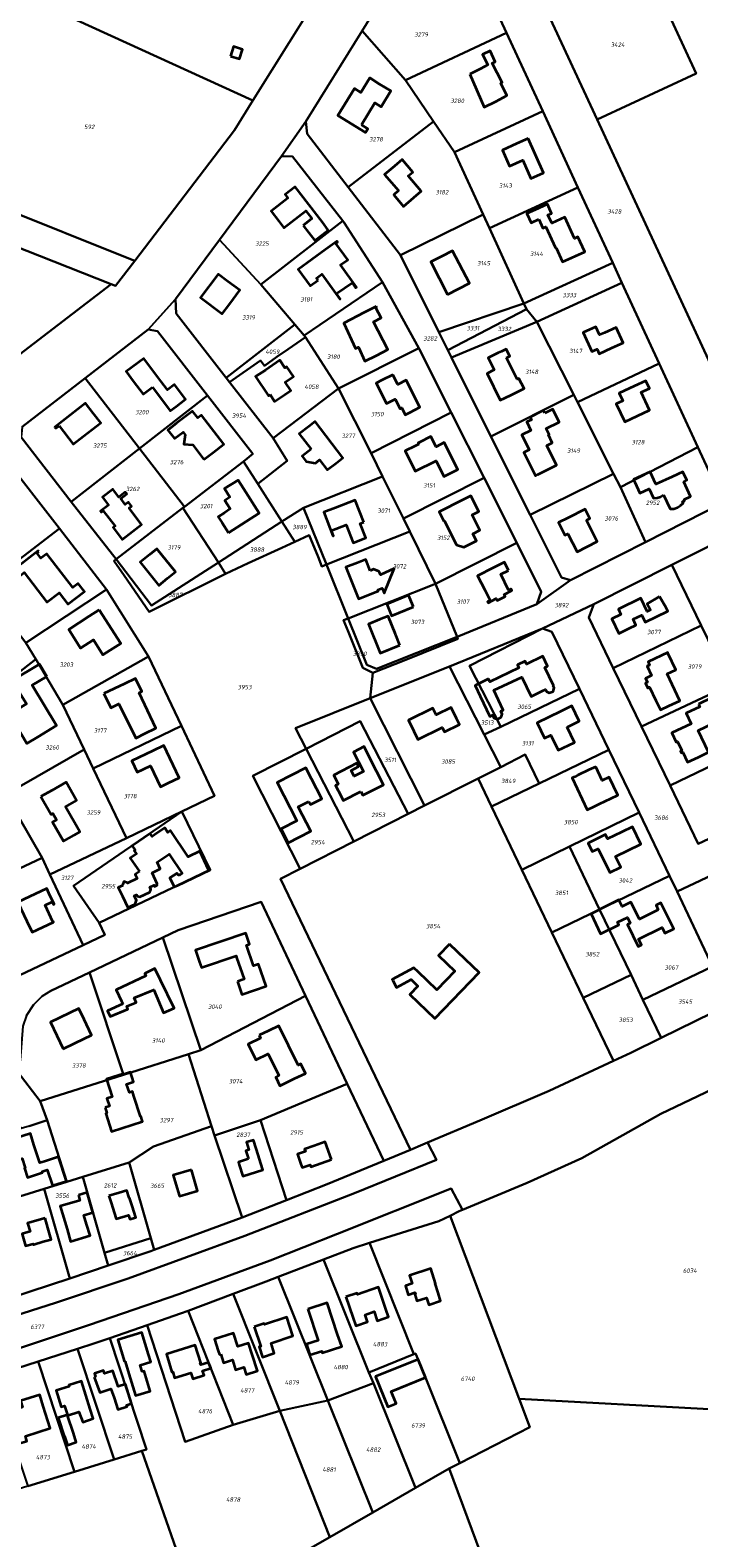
# Model space of a CAD drawing. Extents: x 177930 to 190767, y 381068 to 392034.
# Tile 270 of 318: x 184455 to 184730, y 387109 to 387730. Entities that reach past the tile are written whole.
import ezdxf
from ezdxf.enums import TextEntityAlignment as Align

# ---------------------------------------------------------------- set-up
doc = ezdxf.new("R2010")
doc.units = 0
for name, color, linetype, lineweight in [('B-XX-KG-GRENS_PERCEEL-GV', 150, 'Continuous', 25), ('B-XX-KG-GRENS_PERCEEL-S', 150, 'Continuous', 25), ('B-XX-OG-BEBOUWING-G', 7, 'Continuous', 35)]:
    doc.layers.add(name, color=color, linetype=linetype, lineweight=lineweight)
doc.styles.add('NLCS-ISO', font='NLCS-ISO.ttf', dxfattribs={"height": 1.8})

# ---------------------------------------------------------------- blocks, each defined once
blk = doc.blocks.new('SKG-PERCEELNUMMER-SO')
at = {"layer": 'DefPoints'}
blk.add_point((0, 0), dxfattribs=at)
at = {"style": 'NLCS-ISO', "oblique": 10, "flags": 1}
blk.add_attdef('GEMEENTECODE', text='', height=1.8, dxfattribs=at).set_placement((-0.5, 2.55), align=Align.MIDDLE_RIGHT)
at = {"style": 'NLCS-ISO', "oblique": 10}
blk.add_attdef('PERCEELNUMMER', text='', height=1.8, dxfattribs=at).set_placement((0, 0), align=Align.MIDDLE_CENTER)
at = {"style": 'NLCS-ISO', "oblique": 10, "flags": 1}
blk.add_attdef('SECTIE', text='', height=1.8, dxfattribs=at).set_placement((0.5, 2.5), align=Align.MIDDLE_LEFT)

msp = doc.modelspace()

# ---------------------------------------------------------------- linework, layer by layer
at = {"layer": 'B-XX-KG-GRENS_PERCEEL-GV'}
for points in [[(184428.169, 387754.857), (184546.409, 387700.673), (184584.111, 387761.144), (184451.632, 387814.224), (184436.96, 387777.101)], [(184652.473, 387769.855), (184636.981, 387803.277), (184622.903, 387780.423), (184626.915, 387780.256), (184650.815, 387728.585), (184665.759, 387696.277), (184680.251, 387664.947), (184694.614, 387633.896), (184698.299, 387625.562), (184713.707, 387592.324), (184729.675, 387557.877), (184740.23, 387535.107), (184748.4, 387524.204), (184752.471, 387515.443), (184767.165, 387522.424), (184760.617, 387536.551), (184737.482, 387586.46), (184688.139, 387692.912), (184661.552, 387750.27)], [(184591.408, 387729.465), (184609.241, 387709.085), (184650.815, 387728.585), (184626.915, 387780.256), (184622.903, 387780.423)], [(184661.552, 387750.27), (184688.139, 387692.912), (184728.918, 387711.794), (184716.106, 387739.472), (184698.009, 387778.568)], [(184497.782, 387634.66), (184538.827, 387688.512), (184546.409, 387700.673), (184428.169, 387754.857), (184396.657, 387675.122), (184492.663, 387636.708)], [(184568.27, 387692.029), (184568.819, 387686.964), (184585.609, 387665.085), (184620.829, 387692.106), (184609.241, 387709.085), (184591.408, 387729.465)], [(184609.241, 387709.085), (184620.829, 387692.106), (184629.442, 387679.487), (184665.759, 387696.277), (184650.815, 387728.585)], [(184629.442, 387679.487), (184641.213, 387653.793), (184643.821, 387648.103), (184680.251, 387664.947), (184665.759, 387696.277)], [(184585.609, 387665.085), (184568.819, 387686.964), (184568.27, 387692.029), (184558.211, 387677.738), (184562.773, 387677.715), (184583.454, 387651.164), (184583.884, 387650.611), (184599.794, 387625.886), (184614.779, 387598.643), (184614.905, 387598.414), (184628.07, 387572.203), (184641.589, 387545.284), (184655.029, 387518.522), (184665.144, 387498.383), (184663.315, 387493.275), (184677.24, 387503.123), (184673.457, 387504.263), (184660.589, 387530.025), (184644.435, 387562.364), (184628.213, 387594.84), (184626.715, 387597.838), (184622.995, 387605.285), (184607.137, 387637.032)], [(184620.829, 387692.106), (184585.609, 387665.085), (184607.137, 387637.032), (184641.213, 387653.793), (184629.442, 387679.487)], [(184558.211, 387677.738), (184532.64, 387643.265), (184549.639, 387624.86), (184583.454, 387651.164), (184562.773, 387677.715)], [(184424.246, 387576.124), (184488.019, 387625.108), (184365.361, 387673.492), (184333.791, 387613.883)], [(184694.614, 387633.896), (184680.251, 387664.947), (184643.821, 387648.103), (184658.042, 387617.06)], [(184607.137, 387637.032), (184622.995, 387605.285), (184658.042, 387617.06), (184643.821, 387648.103), (184641.213, 387653.793)], [(184599.794, 387625.886), (184583.884, 387650.611), (184583.454, 387651.164), (184549.639, 387624.86), (184563.685, 387608.383), (184567.548, 387603.874)], [(184514.539, 387618.863), (184514.808, 387612.943), (184535.462, 387586.413), (184563.685, 387608.383), (184549.639, 387624.86), (184532.64, 387643.265)], [(184694.614, 387633.896), (184658.042, 387617.06), (184659.103, 387614.727), (184663.358, 387609.485), (184698.299, 387625.562)], [(184568.056, 387603.239), (184581.71, 387582.137), (184614.779, 387598.643), (184599.794, 387625.886), (184567.548, 387603.874), (184567.941, 387603.416)], [(184698.299, 387625.562), (184663.358, 387609.485), (184678.539, 387579.415), (184680.042, 387576.44), (184713.707, 387592.324)], [(184503.36, 387606.407), (184507.136, 387605.663), (184527.722, 387579.184), (184546.434, 387555.118), (184542.533, 387552.036), (184548.433, 387542.821), (184560.592, 387552.295), (184554.742, 387561.648), (184536.829, 387584.658), (184535.462, 387586.413), (184514.808, 387612.943), (184514.539, 387618.863)], [(184622.995, 387605.285), (184626.715, 387597.838), (184659.103, 387614.727), (184658.042, 387617.06)], [(184626.715, 387597.838), (184628.213, 387594.84), (184663.358, 387609.485), (184659.103, 387614.727)], [(184560.931, 387598.322), (184560.995, 387598.231), (184568.056, 387603.239), (184567.941, 387603.416), (184567.548, 387603.874), (184563.685, 387608.383), (184535.462, 387586.413), (184536.829, 387584.658), (184549.627, 387593.611), (184551.143, 387591.433), (184556.294, 387595.063)], [(184628.213, 387594.84), (184644.435, 387562.364), (184678.539, 387579.415), (184663.358, 387609.485)], [(184503.36, 387606.407), (184477.38, 387586.354), (184499.748, 387557.384), (184527.722, 387579.184), (184507.136, 387605.663)], [(184560.995, 387598.231), (184560.931, 387598.322), (184556.294, 387595.063), (184551.143, 387591.433), (184549.627, 387593.611), (184536.829, 387584.658), (184554.742, 387561.648), (184581.71, 387582.137), (184568.056, 387603.239)], [(184581.71, 387582.137), (184595.087, 387555.424), (184628.07, 387572.203), (184614.905, 387598.414), (184614.779, 387598.643)], [(184680.042, 387576.44), (184694.962, 387546.887), (184697.741, 387541.398), (184729.675, 387557.877), (184713.707, 387592.324)], [(184477.38, 387586.354), (184451.428, 387566.324), (184451.051, 387562.044), (184471.548, 387535.409), (184499.748, 387557.384)], [(184527.722, 387579.184), (184499.748, 387557.384), (184518.308, 387533.398), (184542.533, 387552.036), (184546.434, 387555.118)], [(184554.742, 387561.648), (184560.592, 387552.295), (184548.433, 387542.821), (184558.378, 387527.289), (184567.2, 387532.951), (184599.847, 387545.896), (184595.087, 387555.424), (184581.71, 387582.137)], [(184678.539, 387579.415), (184644.435, 387562.364), (184660.589, 387530.025), (184694.962, 387546.887), (184680.042, 387576.44)], [(184595.087, 387555.424), (184599.847, 387545.896), (184608.423, 387528.47), (184641.589, 387545.284), (184628.07, 387572.203)], [(184409.393, 387533.694), (184435.258, 387500.183), (184466.767, 387524.399), (184443.327, 387554.656), (184437.642, 387555.459)], [(184490.164, 387511.744), (184517.652, 387532.893), (184518.308, 387533.398), (184499.748, 387557.384), (184471.548, 387535.409)], [(184708.015, 387518.749), (184740.23, 387535.107), (184729.675, 387557.877), (184697.741, 387541.398)], [(184518.308, 387533.398), (184517.652, 387532.893), (184532.203, 387510.374), (184558.378, 387527.289), (184548.433, 387542.821), (184542.533, 387552.036)], [(184694.962, 387546.887), (184660.589, 387530.025), (184673.457, 387504.263), (184677.24, 387503.123), (184708.015, 387518.749), (184697.741, 387541.398)], [(184567.2, 387532.951), (184576.668, 387509.536), (184610.998, 387523.163), (184608.423, 387528.47), (184599.847, 387545.896)], [(184608.423, 387528.47), (184610.998, 387523.163), (184621.613, 387501.67), (184655.029, 387518.522), (184641.589, 387545.284)], [(184595.753, 387464.909), (184594.686, 387454.515), (184627.419, 387467.579), (184665.705, 387483.216), (184686.731, 387493.293), (184718.917, 387509.446), (184748.4, 387524.204), (184740.23, 387535.107), (184708.015, 387518.749), (184677.24, 387503.123), (184663.315, 387493.275), (184630.519, 387479.796), (184630.858, 387478.965), (184609.379, 387470.365)], [(184490.164, 387511.744), (184504.732, 387492.648), (184532.203, 387510.374), (184517.652, 387532.893)], [(184574.814, 387508.8), (184576.668, 387509.536), (184567.2, 387532.951), (184558.378, 387527.289), (184563.723, 387518.941), (184569.618, 387521.659), (184573.244, 387512.686)], [(184466.767, 387524.399), (184435.258, 387500.183), (184452.908, 387477.37), (184486.195, 387499.281)], [(184563.723, 387518.941), (184558.378, 387527.289), (184532.203, 387510.374), (184535.177, 387505.77), (184544.468, 387510.063), (184558.324, 387516.452)], [(184610.998, 387523.163), (184576.668, 387509.536), (184585.649, 387487.323), (184621.613, 387501.67)], [(184752.471, 387515.443), (184748.4, 387524.204), (184718.917, 387509.446), (184731.036, 387484.443), (184742.344, 387461.114), (184771.394, 387474.931)], [(184621.613, 387501.67), (184630.519, 387479.796), (184663.315, 387493.275), (184665.144, 387498.383), (184655.029, 387518.522)], [(184532.203, 387510.374), (184504.732, 387492.648), (184490.164, 387511.744), (184489.307, 387511.084), (184489.363, 387511.003), (184493.417, 387505.092), (184503.746, 387490.029), (184535.177, 387505.77)], [(184686.731, 387493.293), (184684.679, 387487.797), (184694.785, 387466.895), (184731.036, 387484.443), (184718.917, 387509.446)], [(184457, 387470.523), (184452.908, 387477.37), (184435.258, 387500.183), (184403.76, 387475.974), (184426.561, 387446.789)], [(184486.195, 387499.281), (184452.908, 387477.37), (184457, 387470.523), (184468.22, 387451.8), (184503.505, 387471.673)], [(184593.355, 387468.265), (184597.264, 387466.604), (184630.519, 387479.796), (184621.613, 387501.67), (184585.649, 387487.323)], [(184706.428, 387442.814), (184694.785, 387466.895), (184684.679, 387487.797), (184686.731, 387493.293), (184665.705, 387483.216), (184669.565, 387481.898), (184680.912, 387458.319), (184692.986, 387433.229), (184705.423, 387407.386), (184717.937, 387381.385), (184721.105, 387374.8), (184747.615, 387387.371), (184774.129, 387399.943), (184800.564, 387412.48), (184795.36, 387423.622), (184787.467, 387420.467), (184780.772, 387414.747), (184777.676, 387409.357), (184768.821, 387405.299), (184766.297, 387411.699), (184729.78, 387394.513), (184718.163, 387418.541)], [(184591.681, 387467.059), (184593.568, 387466.063), (184595.753, 387464.909), (184609.379, 387470.365), (184630.858, 387478.965), (184630.519, 387479.796), (184597.264, 387466.604), (184593.355, 387468.265), (184585.649, 387487.323), (184583.792, 387486.582), (184585.755, 387481.724)], [(184731.036, 387484.443), (184694.785, 387466.895), (184706.428, 387442.814), (184742.863, 387460.044), (184742.344, 387461.114)], [(184641.665, 387439.492), (184648.449, 387442.746), (184635.612, 387467.787), (184665.705, 387483.216), (184627.419, 387467.579)], [(184665.705, 387483.216), (184635.612, 387467.787), (184648.449, 387442.746), (184680.912, 387458.319), (184669.565, 387481.898)], [(184480.735, 387425.541), (184516.988, 387443.177), (184503.505, 387471.673), (184468.22, 387451.8), (184476.99, 387433.42)], [(184457, 387470.523), (184426.561, 387446.789), (184444.717, 387414.828), (184476.99, 387433.42), (184468.22, 387451.8)], [(184639.135, 387421.406), (184648.441, 387426.133), (184641.665, 387439.492), (184627.419, 387467.579), (184594.686, 387454.515), (184617.144, 387410.24)], [(184706.428, 387442.814), (184718.163, 387418.541), (184754.521, 387435.993), (184742.863, 387460.044)], [(184617.144, 387410.24), (184594.686, 387454.515), (184563.972, 387442.187), (184568.352, 387433.686), (184590.551, 387444.991), (184610.413, 387406.823)], [(184692.986, 387433.229), (184680.912, 387458.319), (184648.449, 387442.746), (184641.665, 387439.492), (184648.441, 387426.133), (184658.556, 387431.27), (184664.284, 387419.338)], [(184516.988, 387443.177), (184480.735, 387425.541), (184494.348, 387396.901), (184517.208, 387407.821), (184530.673, 387414.253)], [(184588.046, 387395.464), (184610.413, 387406.823), (184590.551, 387444.991), (184568.352, 387433.686)], [(184754.521, 387435.993), (184718.163, 387418.541), (184729.78, 387394.513), (184766.297, 387411.699)], [(184462.845, 387381.853), (184494.348, 387396.901), (184480.735, 387425.541), (184476.99, 387433.42), (184444.717, 387414.828), (184450.109, 387405.542), (184459.716, 387388.75)], [(184588.046, 387395.464), (184568.352, 387433.686), (184546.357, 387422.485), (184565.871, 387384.203)], [(184639.135, 387421.406), (184644.679, 387409.85), (184664.284, 387419.338), (184658.556, 387431.27), (184648.441, 387426.133)], [(184657.193, 387383.767), (184676.76, 387393.35), (184705.423, 387407.386), (184692.986, 387433.229), (184664.284, 387419.338), (184644.679, 387409.85)], [(184669.562, 387357.985), (184657.193, 387383.767), (184644.679, 387409.85), (184639.135, 387421.406), (184617.144, 387410.24), (184610.413, 387406.823), (184588.046, 387395.464), (184565.871, 387384.203), (184557.787, 387380.098), (184611.306, 387268.502), (184616.445, 387270.629), (184618.317, 387271.422), (184639.821, 387280.536), (184668.451, 387292.778), (184694.957, 387305.054), (184682.465, 387331.091)], [(184459.716, 387388.75), (184450.109, 387405.542), (184443.125, 387401.541), (184436.201, 387397.574), (184429.024, 387410.261), (184396.313, 387391.716), (184396.516, 387391.456), (184414.935, 387367.792), (184433.374, 387376.422)], [(184476.52, 387352.764), (184485.452, 387356.97), (184483.156, 387362.023), (184472.52, 387377.172), (184517.208, 387407.821), (184494.348, 387396.901), (184462.845, 387381.853)], [(184517.208, 387407.821), (184472.52, 387377.172), (184483.156, 387362.023), (184528.8, 387383.81)], [(184676.76, 387393.35), (184689.181, 387367.475), (184717.937, 387381.385), (184705.423, 387407.386)], [(184689.181, 387367.475), (184676.76, 387393.35), (184657.193, 387383.767), (184669.562, 387357.985)], [(184459.716, 387388.75), (184433.374, 387376.422), (184450.509, 387340.439), (184476.52, 387352.764), (184462.845, 387381.853)], [(184747.615, 387387.371), (184721.105, 387374.8), (184735.716, 387343.97), (184762.449, 387356.726)], [(184689.181, 387367.475), (184702.118, 387340.525), (184707.034, 387330.284), (184735.716, 387343.97), (184721.105, 387374.8), (184717.937, 387381.385)], [(184509.394, 387355.9), (184525.001, 387309.55), (184568.12, 387331.856), (184549.777, 387370.55), (184515.689, 387358.893)], [(184669.562, 387357.985), (184682.465, 387331.091), (184702.118, 387340.525), (184689.181, 387367.475)], [(184479.198, 387341.543), (184493.158, 387299.358), (184519.939, 387307.868), (184525.001, 387309.55), (184509.394, 387355.9)], [(184493.158, 387299.358), (184479.198, 387341.543), (184463.228, 387333.95), (184459.682, 387331.8), (184456.152, 387328.187), (184453.247, 387323.755), (184451.699, 387319.361), (184450.621, 387305.344), (184449.336, 387300.782), (184458.909, 387288.476)], [(184714.578, 387314.569), (184735.449, 387324.948), (184742.896, 387328.82), (184735.716, 387343.97), (184707.034, 387330.284)], [(184682.465, 387331.091), (184694.957, 387305.054), (184702.075, 387308.351), (184714.578, 387314.569), (184707.034, 387330.284), (184702.118, 387340.525)], [(184568.12, 387331.856), (184525.001, 387309.55), (184519.939, 387307.868), (184529.337, 387278.237), (184530.669, 387274.28), (184549.596, 387280.634), (184585.278, 387295.662)], [(184495.522, 387263.225), (184505.465, 387269.805), (184529.337, 387278.237), (184519.939, 387307.868), (184493.158, 387299.358), (184458.909, 387288.476), (184461.684, 387280.646), (184469.806, 387255.23), (184476.354, 387257.266)], [(184600.311, 387263.953), (184585.278, 387295.662), (184549.596, 387280.634), (184560.314, 387247.759), (184577.029, 387254.318)], [(184828.941, 387175.402), (184808.824, 387206.112), (184738.79, 387294.926), (184714.406, 387283.214), (184681.798, 387265.011), (184659.412, 387254.778), (184632.702, 387243.7), (184631.302, 387243.118), (184627.612, 387241.293), (184656.049, 387165.909), (184736.949, 387161.469), (184747.96, 387163.492), (184750.949, 387155.541), (184753.757, 387156.595)], [(184469.806, 387255.23), (184461.684, 387280.646), (184454.369, 387278.255), (184451.03, 387277.163), (184448.051, 387284.233), (184444.039, 387285.957), (184426.281, 387278.527), (184440.108, 387245.998), (184460.534, 387252.348)], [(184530.669, 387274.28), (184542.008, 387240.577), (184560.314, 387247.759), (184549.596, 387280.634)], [(184529.337, 387278.237), (184505.465, 387269.805), (184495.522, 387263.225), (184504.469, 387232.063), (184505.84, 387227.287), (184542.008, 387240.577), (184530.669, 387274.28)], [(184476.354, 387257.266), (184485.356, 387225.958), (184504.469, 387232.063), (184495.522, 387263.225)], [(184476.354, 387257.266), (184469.806, 387255.23), (184460.534, 387252.348), (184471.072, 387215.401), (184486.845, 387220.776), (184485.356, 387225.958)], [(184435.629, 387244.605), (184446.335, 387207.301), (184471.072, 387215.401), (184460.534, 387252.348), (184440.108, 387245.998)], [(184613.435, 387184.52), (184614.425, 387182.066), (184617.427, 387174.628), (184631.657, 387139.37), (184660.486, 387154.151), (184656.049, 387165.909), (184627.612, 387241.293), (184623.014, 387239.02), (184594.419, 387230.085), (184612.755, 387184.245)], [(184504.469, 387232.063), (184485.356, 387225.958), (184486.845, 387220.776), (184504.401, 387226.758), (184505.84, 387227.287)], [(184612.755, 387184.245), (184594.419, 387230.085), (184587.69, 387227.986), (184575.471, 387223.258), (184594.231, 387176.75)], [(184575.471, 387223.258), (184556.89, 387216.087), (184577.298, 387165.169), (184596.03, 387172.292), (184594.231, 387176.75)], [(184577.298, 387165.169), (184556.89, 387216.087), (184551.938, 387214.172), (184538.36, 387209.122), (184557.455, 387160.938)], [(184519.722, 387202.174), (184538.314, 387155.167), (184557.455, 387160.938), (184538.36, 387209.122)], [(184519.722, 387202.174), (184516.621, 387201.016), (184502.919, 387196.248), (184518.604, 387148.109), (184538.314, 387155.167)], [(184554.869, 387095.573), (184560.584, 387098.854), (184578.11, 387108.912), (184557.455, 387160.938), (184538.314, 387155.167), (184518.604, 387148.109), (184502.919, 387196.248), (184487.522, 387190.89), (184502.646, 387145.01), (184500.727, 387144.416), (184523.961, 387078.011)], [(184458.046, 387181.225), (184473.031, 387135.842), (184489.303, 387140.881), (184474.216, 387186.448)], [(184474.216, 387186.448), (184489.303, 387140.881), (184500.727, 387144.416), (184502.646, 387145.01), (184487.522, 387190.89), (184480.903, 387188.609)], [(184453.756, 387129.857), (184473.031, 387135.842), (184458.046, 387181.225), (184444.833, 387176.941), (184438.674, 387175.058)], [(184612.755, 387184.245), (184594.231, 387176.75), (184596.03, 387172.292), (184613.419, 387129.171), (184627.296, 387137.134), (184631.657, 387139.37), (184617.427, 387174.628), (184614.425, 387182.066), (184613.435, 387184.52)], [(184577.298, 387165.169), (184595.853, 387119.092), (184613.419, 387129.171), (184596.03, 387172.292)], [(184557.455, 387160.938), (184578.11, 387108.912), (184595.853, 387119.092), (184577.298, 387165.169)], [(184631.657, 387139.37), (184627.296, 387137.134), (184675.738, 387006.704), (184791.852, 387046.744), (184750.949, 387155.541), (184747.96, 387163.492), (184736.949, 387161.469), (184656.049, 387165.909), (184660.486, 387154.151)], [(184373.637, 387104.902), (184358.345, 387100.156), (184355.508, 387099.277), (184341.14, 387094.825), (184339.228, 387094.171), (184325.007, 387089.307), (184311.779, 387084.783), (184295.627, 387079.259), (184281.156, 387074.306), (184271.12, 387070.866), (184401.045, 387020.063), (184412.12, 387015.236), (184508.152, 387069.024), (184523.961, 387078.011), (184500.727, 387144.416), (184489.303, 387140.881), (184473.031, 387135.842), (184453.756, 387129.857), (184434.714, 387123.921), (184415.691, 387117.985), (184392.742, 387110.84)], [(184595.853, 387119.092), (184578.11, 387108.912), (184560.584, 387098.854), (184554.869, 387095.573), (184597.202, 386981.501), (184574.574, 386944.199), (184604.779, 386931.022), (184610.48, 386916.378), (184689.884, 386968.686), (184690.778, 386966.282), (184706.334, 386924.474), (184822.729, 386964.615), (184791.852, 387046.744), (184675.738, 387006.704), (184627.296, 387137.134), (184613.419, 387129.171)]]:
    msp.add_lwpolyline(points, close=True, dxfattribs=at)
for points in [[(184451.428, 387566.324), (184477.38, 387586.354), (184503.36, 387606.407), (184514.539, 387618.863), (184532.64, 387643.265), (184558.211, 387677.738), (184568.27, 387692.029), (184591.408, 387729.465), (184622.903, 387780.423)], [(184584.111, 387761.144), (184546.409, 387700.673), (184538.827, 387688.512), (184497.782, 387634.66), (184489.927, 387624.355), (184488.019, 387625.108), (184424.246, 387576.124)], [(184716.106, 387739.472), (184728.918, 387711.794), (184688.139, 387692.912), (184737.482, 387586.46), (184783.371, 387607.744), (184806.512, 387557.885), (184760.617, 387536.551), (184767.165, 387522.424), (184795.939, 387536.094), (184836.767, 387555.492), (184885.75, 387578.764), (184921.956, 387595.966), (184953.934, 387611.159), (184985.822, 387626.31), (185045.188, 387508.056), (185075.755, 387526.611), (185091.155, 387533.413), (185113.087, 387547.477)], [(184365.361, 387673.492), (184488.019, 387625.108), (184489.927, 387624.355), (184497.782, 387634.66), (184492.663, 387636.708), (184396.657, 387675.122)], [(184453.247, 387323.755), (184456.152, 387328.187), (184459.682, 387331.8), (184463.228, 387333.95), (184479.198, 387341.543), (184509.394, 387355.9), (184515.689, 387358.893), (184549.777, 387370.55), (184568.12, 387331.856), (184585.278, 387295.662), (184600.311, 387263.953), (184611.306, 387268.502), (184557.787, 387380.098), (184565.871, 387384.203), (184546.357, 387422.485), (184568.352, 387433.686), (184563.972, 387442.187), (184594.686, 387454.515), (184595.753, 387464.909), (184593.568, 387466.063), (184591.681, 387467.059), (184585.755, 387481.724), (184583.792, 387486.582), (184585.649, 387487.323), (184576.668, 387509.536), (184574.814, 387508.8), (184573.244, 387512.686), (184569.618, 387521.659), (184563.723, 387518.941), (184558.324, 387516.452), (184544.468, 387510.063), (184535.177, 387505.77), (184503.746, 387490.029), (184493.417, 387505.092), (184489.363, 387511.003), (184489.307, 387511.084), (184490.164, 387511.744), (184471.548, 387535.409), (184451.051, 387562.044)], [(184443.327, 387554.656), (184466.767, 387524.399), (184486.195, 387499.281), (184503.505, 387471.673), (184516.988, 387443.177), (184530.673, 387414.253), (184517.208, 387407.821), (184528.8, 387383.81), (184483.156, 387362.023), (184485.452, 387356.97), (184476.52, 387352.764), (184450.509, 387340.439)], [(184735.449, 387324.948), (184714.578, 387314.569), (184702.075, 387308.351), (184694.957, 387305.054), (184668.451, 387292.778), (184639.821, 387280.536), (184618.317, 387271.422), (184621.962, 387264.352), (184588.328, 387250.643), (184543.104, 387233.037), (184495.086, 387215.421), (184465.207, 387205.35), (184410.943, 387188.089)], [(184454.369, 387278.255), (184461.684, 387280.646), (184458.909, 387288.476), (184449.336, 387300.782)], [(184446.211, 387185.38), (184479.119, 387196.293), (184515.989, 387209.004), (184553.564, 387222.904), (184581.326, 387233.848), (184628.041, 387252.561), (184632.702, 387243.7), (184659.412, 387254.778), (184681.798, 387265.011), (184714.406, 387283.214), (184738.79, 387294.926)], [(184410.943, 387188.089), (184465.207, 387205.35), (184495.086, 387215.421), (184543.104, 387233.037), (184588.328, 387250.643), (184621.962, 387264.352), (184618.317, 387271.422), (184616.445, 387270.629), (184611.306, 387268.502), (184600.311, 387263.953), (184577.029, 387254.318), (184560.314, 387247.759), (184542.008, 387240.577), (184505.84, 387227.287), (184504.401, 387226.758), (184486.845, 387220.776), (184471.072, 387215.401), (184446.335, 387207.301)], [(184444.833, 387176.941), (184458.046, 387181.225), (184474.216, 387186.448), (184480.903, 387188.609), (184487.522, 387190.89), (184502.919, 387196.248), (184516.621, 387201.016), (184519.722, 387202.174), (184538.36, 387209.122), (184551.938, 387214.172), (184556.89, 387216.087), (184575.471, 387223.258), (184587.69, 387227.986), (184594.419, 387230.085), (184623.014, 387239.02), (184627.612, 387241.293), (184631.302, 387243.118), (184632.702, 387243.7), (184628.041, 387252.561), (184581.326, 387233.848), (184553.564, 387222.904), (184515.989, 387209.004), (184479.119, 387196.293), (184446.211, 387185.38)]]:
    msp.add_lwpolyline(points, dxfattribs=at)
at = {"layer": 'B-XX-OG-BEBOUWING-G'}
for points in [[(184537.208, 387719.044), (184540.945, 387717.871), (184542.176, 387721.793), (184538.439, 387722.966)], [(184635.724, 387711.611), (184641.7, 387697.984), (184646.397, 387700.386), (184651.031, 387702.759), (184648.441, 387707.817), (184649.008, 387708.107), (184644.943, 387716.048), (184646.202, 387716.693), (184644.118, 387721.138), (184640.964, 387719.66), (184643.144, 387715.401), (184640.07, 387713.827)], [(184591.085, 387690.715), (184596.652, 387699.786), (184599.264, 387698.183), (184603.243, 387704.666), (184598.588, 387707.522), (184594.547, 387710.001), (184590.884, 387704.029), (184588.269, 387705.633), (184581.441, 387694.504), (184592.75, 387687.567), (184593.698, 387689.112)], [(184659.774, 387685.111), (184655.144, 387683.004), (184649.181, 387680.284), (184652.124, 387673.716), (184657.526, 387676.137), (184660.9, 387668.61), (184666.098, 387670.975)], [(184612.732, 387660.744), (184615.762, 387663.323), (184610.37, 387669.656), (184612.249, 387671.256), (184607.85, 387676.421), (184604.688, 387673.728), (184600.653, 387670.288), (184606.356, 387663.599), (184604.388, 387661.922), (184608.482, 387657.12)], [(184567.085, 387649.258), (184569.401, 387646.263), (184571.877, 387643.06), (184577.438, 387647.359), (184575.08, 387650.654), (184563.816, 387665.222), (184559.659, 387662.008), (184560.794, 387660.541), (184553.896, 387655.207), (184557.109, 387651.051), (184559.233, 387648.303), (184568.229, 387655.259), (184570.705, 387652.056)], [(184664.143, 387651.811), (184665.835, 387648.118), (184667.07, 387648.684), (184671.068, 387639.965), (184671.261, 387640.053), (184673.923, 387634.237), (184683.034, 387638.405), (184680.247, 387644.498), (184678.883, 387643.874), (184674.868, 387652.649), (184669.456, 387650.173), (184667.902, 387653.57), (184669.378, 387654.245), (184667.669, 387657.982), (184662.704, 387655.71), (184659.261, 387654.139), (184660.99, 387650.366)], [(184573.281, 387626.67), (184572.615, 387627.597), (184574.814, 387629.176), (184582.222, 387618.859), (184582.398, 387618.987), (184580.835, 387621.261), (184587.237, 387625.663), (184588.689, 387623.551), (184589.154, 387623.888), (184582.533, 387633.015), (184585.471, 387635.147), (184580.596, 387641.867), (184581.331, 387642.4), (184581.087, 387642.737), (184576.33, 387639.286), (184565.116, 387631.162), (184570.024, 387624.33)], [(184626.616, 387620.784), (184631.083, 387623.098), (184635.547, 387625.424), (184628.603, 387638.824), (184624.058, 387636.483), (184619.662, 387634.205)], [(184536.153, 387626.178), (184532.098, 387629.201), (184524.893, 387619.535), (184533.802, 387612.894), (184536.873, 387617.013), (184541.006, 387622.559)], [(184597.146, 387615.922), (184592.197, 387613.375), (184583.836, 387609.061), (184588.637, 387598.602), (184589.881, 387599.173), (184592.573, 387593.31), (184597.306, 387595.746), (184601.971, 387598.148), (184596.096, 387609.561), (184599.201, 387611.159), (184597.029, 387615.379), (184597.342, 387615.541)], [(184691.134, 387605.05), (184689.198, 387604.156), (184687.666, 387607.539), (184682.445, 387605.175), (184685.991, 387597.343), (184688.131, 387598.312), (184689.006, 387596.38), (184694.174, 387598.773), (184698.879, 387600.949), (184695.952, 387607.278)], [(184650.807, 387594.671), (184652.206, 387595.365), (184650.725, 387598.35), (184648.768, 387597.382), (184647.428, 387596.724), (184643.333, 387594.692), (184645.792, 387589.738), (184642.819, 387588.263), (184648.3, 387577.218), (184652.567, 387579.336), (184655.321, 387580.706), (184658.047, 387582.058), (184655.963, 387586.259), (184655.174, 387585.868)], [(184505.105, 387582.64), (184512.434, 387572.899), (184514.791, 387574.672), (184518.744, 387577.646), (184514.194, 387583.693), (184511.248, 387581.477), (184508.469, 387585.171), (184501.465, 387594.48), (184494.246, 387589.049), (184497.192, 387585.134), (184501.251, 387579.74)], [(184553.506, 387579.551), (184555.387, 387576.771), (184559.41, 387579.494), (184561.985, 387581.232), (184559.662, 387584.667), (184563.11, 387587), (184560.369, 387591.052), (184559.608, 387590.537), (184557.471, 387593.695), (184551.56, 387589.697), (184547.553, 387586.985), (184552.874, 387579.123)], [(184604.031, 387587.776), (184599.492, 387585.466), (184597.222, 387584.311), (184601.477, 387575.945), (184604.985, 387577.734), (184607.02, 387573.743), (184607.742, 387574.111), (184609.185, 387571.277), (184610.995, 387572.199), (184615.209, 387574.344), (184609.534, 387585.49), (184606.088, 387583.736)], [(184703.445, 387583.031), (184697.238, 387580.154), (184698.681, 387577.049), (184696.048, 387575.826), (184699.497, 387568.406), (184702.129, 387569.629), (184704.83, 387570.879), (184709.709, 387573.141), (184706.274, 387580.552), (184709.719, 387582.149), (184708.273, 387585.269)], [(184466.631, 387566.77), (184472.485, 387559.2), (184476.655, 387562.424), (184483.801, 387567.942), (184480.683, 387571.911), (184477.51, 387576.014), (184464.832, 387566.211), (184465.234, 387565.691)], [(184526.245, 387552.887), (184530.037, 387555.767), (184534.409, 387559.088), (184525.256, 387571.135), (184523.739, 387569.982), (184521.611, 387572.783), (184514.971, 387567.738), (184511.421, 387564.978), (184514.169, 387561.425), (184517.726, 387564.109), (184518.583, 387562.98), (184517.964, 387559.084), (184521.662, 387558.924)], [(184666.613, 387571.885), (184666.057, 387573.011), (184665.137, 387572.557), (184660.568, 387570.301), (184661.095, 387569.234), (184659.197, 387568.297), (184660.91, 387564.829), (184657.167, 387562.98), (184660.212, 387556.812), (184657.992, 387555.716), (184662.713, 387546.153), (184663.801, 387546.69), (184668.431, 387548.977), (184671.424, 387550.455), (184667.424, 387558.552), (184669.705, 387559.679), (184668.097, 387562.935), (184668.447, 387563.107), (184667.199, 387565.633), (184672.505, 387568.254), (184669.907, 387573.513)], [(184570.446, 387557.066), (184566.662, 387554.155), (184568.318, 387552.002), (184572.174, 387551.377), (184573.838, 387552.656), (184576.993, 387548.555), (184580.669, 387551.383), (184583.519, 387553.571), (184572.064, 387568.473), (184569.438, 387566.465), (184565.529, 387563.458)], [(184614.722, 387559.194), (184613.094, 387558.374), (184609.073, 387556.348), (184613.296, 387547.965), (184621.858, 387552.28), (184625.104, 387545.839), (184626.08, 387546.329), (184630.793, 387548.703), (184625.201, 387559.809), (184621.847, 387558.12), (184619.736, 387562.312), (184614.861, 387559.857), (184614.482, 387559.67)], [(184715.507, 387538.277), (184718.195, 387532.443), (184719.741, 387532.549), (184721.218, 387533.016), (184722.543, 387533.818), (184723.643, 387534.909), (184723.311, 387535.476), (184724.157, 387535.86), (184723.956, 387536.314), (184726.658, 387537.541), (184723.813, 387543.679), (184725.128, 387544.288), (184723.507, 387547.785), (184719.04, 387545.714), (184712.374, 387542.624), (184710.017, 387547.706), (184703.177, 387544.534), (184703.676, 387543.462), (184705.785, 387538.929), (184709.605, 387540.707), (184711.332, 387536.843), (184712.819, 387537.005), (184714.234, 387537.491)], [(184496.832, 387523.126), (184500.605, 387526.042), (184495.425, 387532.742), (184496.493, 387533.568), (184495.154, 387535.299), (184493.887, 387534.319), (184492.017, 387536.738), (184494.48, 387538.643), (184493.889, 387539.407), (184491.257, 387537.372), (184488.781, 387540.576), (184488.472, 387540.337), (184484.516, 387537.279), (184486.993, 387534.075), (184483.694, 387531.524), (184484.03, 387531.089), (184484.821, 387531.701), (184489.701, 387525.387), (184488.91, 387524.775), (184492.671, 387519.91)], [(184536.39, 387522.641), (184549.053, 387530.772), (184542.54, 387540.915), (184540.41, 387544.359), (184534.737, 387540.848), (184536.953, 387537.267), (184534.862, 387535.924), (184535.86, 387534.369), (184537.137, 387532.487), (184534.801, 387530.884), (184532.178, 387529.2), (184533.714, 387526.809)], [(184592.038, 387527.038), (184588.472, 387536.139), (184580.42, 387532.964), (184575.573, 387531.085), (184579.349, 387521.341), (184579.601, 387521.439), (184578.777, 387523.565), (184584.84, 387525.914), (184587.745, 387518.5), (184592.89, 387520.516), (184590.561, 387526.459)], [(184625.021, 387527.412), (184625.294, 387527.565), (184627.008, 387524.072), (184630.261, 387517.682), (184633.257, 387516.695), (184634.058, 387517.104), (184638.511, 387519.38), (184637.046, 387522.244), (184639.881, 387523.693), (184636.651, 387530.014), (184639.485, 387531.463), (184636.193, 387537.904), (184631.74, 387535.629), (184623.913, 387531.63), (184623.129, 387531.237)], [(184683.762, 387527.862), (184685.187, 387528.583), (184683.253, 387532.402), (184676.292, 387528.857), (184672.277, 387526.819), (184674.904, 387521.643), (184676.124, 387522.262), (184679.896, 387514.833), (184688.229, 387519.064), (184685.888, 387523.674)], [(184458.278, 387514.908), (184458.083, 387515.162), (184447.453, 387506.993), (184449.757, 387504.321), (184452.213, 387506.344), (184461.632, 387494.085), (184466.668, 387497.955), (184470.295, 387493.235), (184473.721, 387495.86), (184477.063, 387498.427), (184474.476, 387501.795), (184472.247, 387500.082), (184461.527, 387514.029), (184459.156, 387512.207), (184457.525, 387514.33)], [(184504.01, 387513.718), (184500.01, 387510.471), (184507.708, 387500.99), (184511.332, 387503.932), (184514.595, 387506.61), (184506.874, 387516.072)], [(184594.733, 387507.032), (184592.892, 387511.661), (184589.536, 387510.326), (184584.74, 387508.419), (184589.864, 387495.399), (184597.217, 387498.323), (184598.062, 387498.659), (184597.888, 387499.097), (184599.628, 387499.788), (184600.429, 387497.775), (184604.608, 387507.896), (184598.963, 387505.385), (184598.383, 387506.689), (184596.152, 387507.596)], [(184651.678, 387507.167), (184649.972, 387510.534), (184645.397, 387508.216), (184638.938, 387504.953), (184641.907, 387499.093), (184644.104, 387494.774), (184643.04, 387494.233), (184643.24, 387493.841), (184646.588, 387495.545), (184647.015, 387494.703), (184650.307, 387496.376), (184649.878, 387497.219), (184653.059, 387498.838), (184652.682, 387499.579), (184651.666, 387499.062), (184648.574, 387505.595)], [(184612.512, 387492.098), (184612.405, 387492.363), (184610.544, 387496.962), (184601.506, 387493.304), (184603.475, 387488.439)], [(184713.857, 387496.332), (184708.7, 387493.374), (184710.092, 387490.945), (184708.795, 387490.266), (184706.183, 387495.679), (184696.926, 387491.211), (184697.975, 387489.036), (184694.14, 387487.185), (184697.031, 387481.195), (184701.474, 387483.34), (184704.08, 387484.598), (184702.925, 387486.999), (184706.577, 387488.764), (184707.963, 387485.88), (184717.271, 387490.377), (184716.379, 387491.934)], [(184483.202, 387490.904), (184479.029, 387488.233), (184470.605, 387482.835), (184475.52, 387475.162), (184480.745, 387478.509), (184484.666, 387472.389), (184487.723, 387474.34), (184492.035, 387477.099)], [(184606.975, 387476.344), (184605.129, 387480.869), (184602.16, 387488.32), (184598.52, 387486.883), (184593.999, 387485.039), (184598.89, 387473.046)], [(184643.37, 387462.446), (184637.878, 387459.797), (184640.059, 387455.275), (184644.04, 387447.027), (184645.141, 387447.547), (184645.759, 387446.239), (184647.305, 387445.868), (184648.624, 387446.617), (184649.077, 387447.935), (184648.509, 387449.138), (184649.457, 387449.586), (184645.604, 387457.745), (184657.2, 387463.221), (184660.964, 387455.25), (184665.666, 387457.517), (184666.897, 387458.111), (184667.339, 387457.193), (184668.404, 387456.684), (184669.999, 387457.323), (184670.401, 387458.75), (184669.989, 387459.602), (184670.208, 387459.708), (184666.642, 387467.101), (184667.745, 387467.633), (184665.761, 387471.746), (184659.112, 387468.539), (184658.513, 387469.781), (184655.347, 387468.253), (184655.962, 387466.978), (184643.974, 387461.195)], [(184717.455, 387472.744), (184717.195, 387473.291), (184709.125, 387469.422), (184709.731, 387468.148), (184708.799, 387467.704), (184710.493, 387463.89), (184708.048, 387462.679), (184708.824, 387461.049), (184708.048, 387460.679), (184708.994, 387458.693), (184709.77, 387459.063), (184712.362, 387453.618), (184714.236, 387449.681), (184717.619, 387451.291), (184722.196, 387453.47), (184716.959, 387464.47), (184720.587, 387466.196)], [(184461.628, 387463.447), (184458.576, 387468.529), (184447.383, 387461.806), (184450.247, 387457.038), (184453.178, 387452.158), (184446.169, 387447.964), (184441.834, 387445.359), (184444.254, 387441.33), (184448.562, 387443.919), (184453.394, 387435.876), (184457.75, 387438.493), (184465.61, 387443.195), (184455.615, 387459.835)], [(184485.078, 387456.368), (184487.922, 387450.576), (184491.262, 387452.216), (184498.216, 387438.053), (184502.009, 387439.913), (184506.539, 387442.136), (184499.561, 387456.739), (184500.684, 387457.283), (184498.069, 387462.678), (184493.524, 387460.475)], [(184729.851, 387452.093), (184730.402, 387450.937), (184724.824, 387448.278), (184726.864, 387443.999), (184718.884, 387440.195), (184720.713, 387436.358), (184721.3, 387436.638), (184723.049, 387432.969), (184722.463, 387432.69), (184722.785, 387432.013), (184723.372, 387432.292), (184725.369, 387428.104), (184729.914, 387430.272), (184734.028, 387432.238), (184729.743, 387441.171), (184739.76, 387445.948), (184735.538, 387454.804)], [(184612.659, 387440.96), (184614.342, 387437.512), (184624.396, 387442.41), (184625.272, 387440.612), (184631.479, 387443.638), (184630.255, 387446.156), (184628.054, 387450.674), (184621.837, 387447.646), (184620.52, 387450.35), (184610.47, 387445.454)], [(184675.77, 387442.604), (184680.742, 387444.997), (184677.715, 387451.288), (184673.006, 387449.022), (184663.427, 387444.392), (184666.509, 387437.994), (184669.123, 387439.253), (184672.102, 387433.068), (184674.232, 387434.09), (184678.807, 387436.292)], [(184511.704, 387419.574), (184516.134, 387421.683), (184509.783, 387435.021), (184505.243, 387432.859), (184496.526, 387428.714), (184498.785, 387423.968), (184504.322, 387426.604), (184508.415, 387418.006)], [(184590.934, 387416.077), (184591.747, 387414.488), (184600.265, 387418.846), (184594.477, 387430.11), (184592.213, 387434.534), (184587.848, 387432.3), (184591.908, 387424.367), (184588.11, 387422.423), (184586.908, 387424.773), (184589.927, 387426.337), (184589.228, 387427.702), (184579.688, 387422.819), (184581.597, 387419.09), (184580.467, 387418.511), (184582.706, 387414.136), (184583.632, 387412.342)], [(184569.453, 387411.992), (184570.137, 387410.648), (184574.774, 387413.006), (184570.561, 387421.268), (184568.252, 387425.803), (184556.462, 387419.799), (184564.517, 387403.983), (184558.079, 387400.704), (184561.001, 387394.965), (184565.471, 387397.241), (184570.26, 387399.672), (184565.115, 387409.785)], [(184687.558, 387426.264), (184684.73, 387424.922), (184680.212, 387422.78), (184678.922, 387422.157), (184677.886, 387421.657), (184684.104, 387408.553), (184686.91, 387409.885), (184689.151, 387410.949), (184693.782, 387413.146), (184696.644, 387414.503), (184693.098, 387421.977), (184690.236, 387420.619)], [(184459.178, 387413.955), (184463.425, 387406.569), (184464.118, 387406.967), (184465.589, 387404.369), (184463.942, 387403.422), (184468.429, 387395.617), (184472.803, 387398.131), (184475.192, 387399.504), (184469.322, 387409.699), (184473.849, 387412.305), (184469.491, 387419.875), (184463.593, 387416.493)], [(184698.123, 387399.316), (184692.477, 387396.602), (184691.65, 387398.322), (184684.41, 387394.841), (184686.122, 387391.281), (184688.606, 387392.475), (184693.329, 387382.653), (184697.919, 387384.86), (184695.761, 387389.349), (184706.117, 387394.329), (184702.668, 387401.501)], [(184462.481, 387374.13), (184461.547, 387376.096), (184449.651, 387370.443), (184453.384, 387362.592), (184455.531, 387358.076), (184464.283, 387362.236), (184464.164, 387362.467), (184464.063, 387362.416), (184460.86, 387369.173), (184463.855, 387370.56), (184464.347, 387369.496), (184464.627, 387369.614)], [(184713.345, 387367.375), (184705.533, 387363.514), (184702.095, 387370.47), (184698.497, 387368.692), (184697.157, 387371.402), (184693.037, 387369.365), (184685.647, 387365.711), (184689.607, 387357.488), (184697.087, 387361.091), (184696.566, 387362.172), (184700.625, 387364.127), (184701.726, 387361.842), (184700.621, 387361.31), (184705.022, 387352.175), (184706.374, 387352.825), (184705.206, 387355.249), (184714.876, 387360.04), (184716.03, 387357.71), (184719.706, 387359.527), (184714.43, 387370.199), (184712.436, 387369.213)], [(184540.049, 387337.781), (184541.889, 387332.374), (184547.149, 387334.185), (184551.87, 387335.799), (184548.761, 387344.891), (184546.704, 387344.188), (184543.774, 387352.756), (184545.014, 387353.18), (184543.463, 387357.716), (184522.843, 387350.665), (184524.512, 387345.785), (184525.284, 387343.528), (184539.584, 387348.332), (184539.747, 387347.668), (184542.795, 387338.716)], [(184627.392, 387353.229), (184622.855, 387348.519), (184629.628, 387341.995), (184622.203, 387334.287), (184614.427, 387341.778), (184612.755, 387343.389), (184603.816, 387338.582), (184604.041, 387338.161), (184605.555, 387335.345), (184610.028, 387337.751), (184611.587, 387338.586), (184614.361, 387335.912), (184611.064, 387332.489), (184621.371, 387322.561), (184639.592, 387341.477), (184634.009, 387346.855)], [(184492.822, 387328.555), (184486.625, 387325.699), (184487.697, 387323.371), (184495.01, 387326.372), (184494.502, 387327.609), (184498.32, 387329.176), (184497.558, 387331.033), (184505.714, 387334.381), (184509.595, 387324.926), (184514.006, 387326.736), (184508.331, 387338.334), (184505.992, 387343.109), (184501.92, 387341.114), (184502.42, 387340.092), (184490.155, 387334.327), (184492.294, 387329.712)], [(184468.301, 387310.085), (184472.887, 387312.256), (184473.369, 387312.488), (184480.029, 387315.651), (184476.965, 387322.148), (184474.829, 387326.658), (184463.087, 387321.099)], [(184549.007, 387315.625), (184549.609, 387314.38), (184544.499, 387311.909), (184547.608, 387305.48), (184552.718, 387307.952), (184557.043, 387299.009), (184555.823, 387298.419), (184557.554, 387294.848), (184563.591, 387297.759), (184568.132, 387299.954), (184566.233, 387303.883), (184565.003, 387303.289), (184557.141, 387319.553), (184552.811, 387317.46)], [(184485.551, 387285.842), (184486.299, 387283.498), (184485.84, 387283.351), (184488.2, 387275.956), (184501.038, 387280.052), (184500.324, 387282.287), (184500.097, 387282.214), (184497.427, 387290.484), (184496.803, 387292.416), (184495.585, 387292.023), (184494.455, 387295.522), (184497.276, 387296.433), (184495.983, 387300.436), (184493.162, 387299.525), (184493.101, 387299.715), (184491.023, 387299.052), (184486.216, 387297.519), (184488.516, 387290.309), (184486.342, 387289.615), (184487.361, 387286.419)], [(184463.863, 387253.684), (184469.687, 387255.585), (184466.427, 387265.574), (184460.602, 387263.673), (184458.653, 387263.037), (184456.309, 387270.473), (184454.841, 387275.13), (184448.861, 387273.246), (184448.005, 387275.962), (184439.364, 387273.24), (184440.355, 387270.094), (184435.082, 387268.432), (184436.564, 387263.73), (184437.772, 387264.111), (184438.857, 387260.786), (184451.477, 387264.906), (184452.739, 387261.041), (184452.423, 387260.938), (184453.691, 387257.055), (184459.834, 387259.06), (184459.702, 387259.464), (184461.757, 387260.135)], [(184544.637, 387264.706), (184540.459, 387263.404), (184540.816, 387262.255), (184542.277, 387257.562), (184550.563, 387260.142), (184549.068, 387264.943), (184548.739, 387265.984), (184546.684, 387272.466), (184543.806, 387271.569), (184544.78, 387268.443), (184543.588, 387268.072)], [(184578.861, 387264.429), (184576.244, 387271.736), (184571.658, 387270.094), (184567.715, 387268.682), (184568.036, 387267.786), (184564.75, 387266.61), (184566.19, 387262.59), (184566.719, 387261.114), (184570.014, 387262.294), (184570.342, 387261.378)], [(184521.157, 387260.248), (184513.647, 387258.048), (184514.765, 387254.236), (184516.182, 387249.399), (184523.687, 387251.597), (184522.311, 387256.292)], [(184474.57, 387249.762), (184475.205, 387247.617), (184467.081, 387245.213), (184469.904, 387235.698), (184471.374, 387230.736), (184479.378, 387233.107), (184477.991, 387237.789), (184476.867, 387241.572), (184480.545, 387242.664), (184478.205, 387250.82)], [(184487.184, 387249.458), (184488.224, 387246.142), (184488.635, 387244.823), (184490.145, 387240.017), (184495.163, 387241.593), (184495.724, 387239.809), (184498.242, 387240.6), (184496.743, 387245.37), (184495.695, 387248.685), (184495.447, 387248.608), (184494.463, 387251.749), (184491.41, 387250.793)], [(184460.92, 387240.278), (184453.703, 387238.268), (184454.685, 387234.741), (184451.485, 387233.85), (184451.508, 387233.759), (184452.879, 387228.864), (184455.904, 387229.712), (184455.978, 387229.448), (184456.175, 387229.503), (184460.152, 387230.617), (184463.368, 387231.518), (184462.026, 387236.31)], [(184613.106, 387208.912), (184613.949, 387206.265), (184617.921, 387207.53), (184618.851, 387204.611), (184623.729, 387206.165), (184622.658, 387209.527), (184621.443, 387213.341), (184621.601, 387213.392), (184619.67, 387219.506), (184610.961, 387216.694), (184612.001, 387213.372), (184609.201, 387212.48), (184610.383, 387208.772), (184613.131, 387209.647), (184613.342, 387208.987)], [(184584.715, 387207.826), (184587.596, 387199.503), (184588.828, 387195.945), (184593.591, 387197.562), (184592.592, 387200.504), (184596.365, 387201.784), (184597.64, 387198.025), (184602.326, 387199.615), (184601.226, 387202.856), (184598.16, 387211.891), (184589.517, 387208.906), (184589.338, 387209.422)], [(184569.055, 387202.776), (184573.298, 387189.912), (184568.49, 387188.326), (184569.94, 387183.931), (184574.748, 387185.517), (184575, 387184.752), (184582.982, 387187.385), (184581.324, 387192.413), (184577.059, 387205.344)], [(184546.9, 387195.572), (184549.637, 387187.422), (184549.023, 387187.287), (184550.38, 387183.08), (184555.254, 387184.641), (184553.917, 387188.855), (184562.867, 387191.824), (184560.342, 387199.468), (184551.19, 387196.506), (184551.057, 387196.918)], [(184493.588, 387181.11), (184493.806, 387181.178), (184495.328, 387176.205), (184498.081, 387167.211), (184504.199, 387169.083), (184501.681, 387177.311), (184500.906, 387177.074), (184500.08, 387179.773), (184504.378, 387181.089), (184503.433, 387184.174), (184500.665, 387193.21), (184490.815, 387190.183)], [(184533.249, 387184.299), (184534.389, 387180.739), (184538.023, 387181.904), (184539.337, 387177.803), (184542.662, 387178.869), (184543.628, 387175.856), (184548.326, 387177.361), (184546.163, 387184.11), (184544.65, 387188.832), (184540.166, 387187.395), (184538.383, 387192.962), (184530.609, 387190.472), (184532.173, 387185.591), (184532.649, 387184.107)], [(184617.49, 387174.676), (184614.49, 387182.131), (184596.864, 387175.038), (184601.922, 387162.525), (184605.353, 387163.925), (184603.325, 387168.889)], [(184481.058, 387174.852), (184483.355, 387168.446), (184487.976, 387169.988), (184489.258, 387166.206), (184490.89, 387161.435), (184494.634, 387162.663), (184494.43, 387163.2), (184496.429, 387163.874), (184493.942, 387171.906), (184490.93, 387170.973), (184488.77, 387177.343), (184485.374, 387176.246), (184484.958, 387177.474), (184481.286, 387176.23), (184481.684, 387175.054)], [(184447.181, 387154.285), (184447.416, 387154.329), (184449.563, 387147.287), (184453.389, 387148.372), (184452.798, 387150.546), (184463.032, 387153.76), (184460.145, 387162.851), (184458.729, 387167.478), (184450.752, 387165.036), (184451.539, 387162.461), (184445.302, 387160.552), (184446.807, 387155.619)], [(184466.295, 387158.001), (184468.793, 387150.441), (184468.92, 387150.483), (184470.15, 387146.796), (184473.736, 387147.955), (184472.565, 387151.681), (184470.14, 387159.021), (184474.817, 387160.561), (184476.369, 387156.23), (184480.695, 387157.694), (184479.386, 387161.632), (184475.838, 387173.076), (184470.651, 387171.51), (184470.839, 387170.887), (184465.381, 387169.239), (184467.445, 387162.57), (184468.898, 387163.03), (184470.071, 387159.236)]]:
    msp.add_lwpolyline(points, close=True, dxfattribs=at)
for points in [[(184492.819, 387377.335), (184491.003, 387376.451), (184492.716, 387372.932), (184494.99, 387368.26), (184497.91, 387369.7), (184498.5, 387371.34), (184497.569, 387373.095), (184498.496, 387373.474), (184498.86, 387373.01), (184499.93, 387372.65), (184504.05, 387374.61), (184504.43, 387375.66), (184504, 387376.63), (184505.732, 387377.435), (184505.947, 387376.972), (184506.972, 387377.449), (184506.786, 387377.848), (184507.022, 387377.957), (184506.993, 387378.021), (184507.054, 387378.049), (184504.935, 387382.607), (184508.288, 387384.165), (184506.992, 387386.955), (184511.969, 387390.264), (184517.302, 387382.242), (184516.361, 387381.617), (184516.216, 387381.836), (184515.779, 387381.546), (184515.427, 387382.074), (184515.201, 387382.436), (184512.249, 387380.481), (184514.002, 387376.746), (184515.338, 387377.384), (184528.8, 387383.81), (184528.67, 387384.05), (184528.22, 387383.83), (184524.58, 387391.46), (184519.777, 387389.156), (184512.47, 387399.98), (184511.397, 387399.239), (184510.116, 387401.093), (184505.893, 387398.176), (184504.974, 387397.546), (184504.088, 387398.789), (184496.72, 387393.699), (184497.961, 387391.901), (184497.573, 387391.633), (184498.468, 387390.337), (184495.963, 387388.607), (184499.741, 387383.138)], [(184499.741, 387383.138), (184498.445, 387382.243), (184497.986, 387381.926), (184498.816, 387380.22), (184494.864, 387378.297), (184494.806, 387378.414), (184493.286, 387379.021), (184492.775, 387377.425), (184492.819, 387377.335)], [(184528.168, 387180.818), (184524.985, 387179.804), (184524.737, 387180.582), (184524.949, 387180.649), (184522.664, 387187.902), (184510.815, 387184.221), (184513.081, 387176.882), (184513.404, 387176.984), (184514.196, 387174.489), (184520.912, 387176.62), (184521.698, 387174.147), (184526.321, 387175.617), (184525.735, 387177.454), (184529.078, 387178.519)], [(184529.078, 387178.519), (184528.168, 387180.818)]]:
    msp.add_lwpolyline(points, dxfattribs=at)

# ---------------------------------------------------------------- block references
at = {"layer": 'B-XX-KG-GRENS_PERCEEL-S'}
for p, values in [((184615.724, 387727.941), {'PERCEELNUMMER': '3279'}), ((184696.632, 387723.734), {'PERCEELNUMMER': '3424'}), ((184630.564, 387700.627), {'PERCEELNUMMER': '3280'}), ((184479.052, 387689.866), {'PERCEELNUMMER': '592'}), ((184597.147, 387684.743), {'PERCEELNUMMER': '3278'}), ((184650.384, 387665.648), {'PERCEELNUMMER': '3143'}), ((184624.282, 387662.935), {'PERCEELNUMMER': '3182'}), ((184695.271, 387655.029), {'PERCEELNUMMER': '3428'}), ((184550.186, 387641.809), {'PERCEELNUMMER': '3225'}), ((184641.437, 387633.659), {'PERCEELNUMMER': '3145'}), ((184663.217, 387637.593), {'PERCEELNUMMER': '3144'}), ((184676.753, 387620.583), {'PERCEELNUMMER': '3333'}), ((184568.431, 387618.801), {'PERCEELNUMMER': '3181'}), ((184544.68, 387611.398), {'PERCEELNUMMER': '3319'}), ((184619.416, 387602.731), {'PERCEELNUMMER': '3282'}), ((184637.01, 387606.933), {'PERCEELNUMMER': '3331'}), ((184649.947, 387606.603), {'PERCEELNUMMER': '3332'}), ((184554.47, 387597.213), {'PERCEELNUMMER': '4059'}), ((184579.618, 387595.191), {'PERCEELNUMMER': '3180'}), ((184679.346, 387597.538), {'PERCEELNUMMER': '3147'}), ((184661.217, 387588.943), {'PERCEELNUMMER': '3148'}), ((184570.585, 387582.826), {'PERCEELNUMMER': '4058'}), ((184500.713, 387572.344), {'PERCEELNUMMER': '3200'}), ((184540.744, 387570.89), {'PERCEELNUMMER': '3954'}), ((184597.608, 387571.526), {'PERCEELNUMMER': '3150'}), ((184483.415, 387558.547), {'PERCEELNUMMER': '3275'}), ((184585.698, 387562.595), {'PERCEELNUMMER': '3277'}), ((184705.013, 387559.953), {'PERCEELNUMMER': '3128'}), ((184515.034, 387551.784), {'PERCEELNUMMER': '3276'}), ((184678.46, 387556.474), {'PERCEELNUMMER': '3149'}), ((184496.929, 387540.694), {'PERCEELNUMMER': '3262'}), ((184618.969, 387542.14), {'PERCEELNUMMER': '3151'}), ((184527.197, 387533.661), {'PERCEELNUMMER': '3201'}), ((184711.011, 387535.042), {'PERCEELNUMMER': '2952'}), ((184600.291, 387531.758), {'PERCEELNUMMER': '3071'}), ((184694.021, 387528.581), {'PERCEELNUMMER': '3076'}), ((184565.647, 387525.013), {'PERCEELNUMMER': '3889'}), ((184624.87, 387520.588), {'PERCEELNUMMER': '3152'}), ((184513.954, 387516.62), {'PERCEELNUMMER': '3179'}), ((184548.125, 387515.71), {'PERCEELNUMMER': '3888'}), ((184606.751, 387508.828), {'PERCEELNUMMER': '3072'}), ((184514.509, 387497.01), {'PERCEELNUMMER': '3887'}), ((184632.928, 387494.305), {'PERCEELNUMMER': '3107'}), ((184673.472, 387492.837), {'PERCEELNUMMER': '3892'}), ((184614.183, 387485.893), {'PERCEELNUMMER': '3073'}), ((184711.57, 387481.763), {'PERCEELNUMMER': '3077'}), ((184590.369, 387472.801), {'PERCEELNUMMER': '3890'}), ((184469.63, 387468.328), {'PERCEELNUMMER': '3203'}), ((184728.286, 387467.542), {'PERCEELNUMMER': '3079'}), ((184543.031, 387459.081), {'PERCEELNUMMER': '3953'}), ((184658.168, 387450.989), {'PERCEELNUMMER': '3065'}), ((184483.547, 387441.144), {'PERCEELNUMMER': '3177'}), ((184642.891, 387444.422), {'PERCEELNUMMER': '3513'}), ((184463.821, 387434.245), {'PERCEELNUMMER': '3260'}), ((184659.609, 387435.939), {'PERCEELNUMMER': '3131'}), ((184602.962, 387429.072), {'PERCEELNUMMER': '3511'}), ((184626.814, 387428.412), {'PERCEELNUMMER': '3085'}), ((184651.572, 387420.395), {'PERCEELNUMMER': '3849'}), ((184495.911, 387414.162), {'PERCEELNUMMER': '3178'}), ((184480.775, 387407.421), {'PERCEELNUMMER': '3259'}), ((184598.03, 387406.419), {'PERCEELNUMMER': '2953'}), ((184677.285, 387403.443), {'PERCEELNUMMER': '3850'}), ((184714.567, 387405.285), {'PERCEELNUMMER': '3686'}), ((184573.168, 387395.193), {'PERCEELNUMMER': '2954'}), ((184469.991, 387380.528), {'PERCEELNUMMER': '3127'}), ((184699.797, 387379.391), {'PERCEELNUMMER': '3042'}), ((184486.925, 387377.036), {'PERCEELNUMMER': '2955'}), ((184673.476, 387374.301), {'PERCEELNUMMER': '3851'}), ((184620.634, 387360.616), {'PERCEELNUMMER': '3854'}), ((184686.169, 387349.039), {'PERCEELNUMMER': '3852'}), ((184718.759, 387343.598), {'PERCEELNUMMER': '3067'}), ((184724.437, 387329.533), {'PERCEELNUMMER': '3545'}), ((184530.772, 387327.402), {'PERCEELNUMMER': '3040'}), ((184699.915, 387322.009), {'PERCEELNUMMER': '3853'}), ((184507.464, 387313.468), {'PERCEELNUMMER': '3140'}), ((184474.765, 387303.188), {'PERCEELNUMMER': '3378'}), ((184539.353, 387296.697), {'PERCEELNUMMER': '3074'}), ((184510.847, 387280.693), {'PERCEELNUMMER': '3297'}), ((184542.451, 387274.673), {'PERCEELNUMMER': '2837'}), ((184564.425, 387275.626), {'PERCEELNUMMER': '2915'}), ((184487.631, 387253.809), {'PERCEELNUMMER': '2612'}), ((184507.031, 387253.642), {'PERCEELNUMMER': '3665'}), ((184467.961, 387249.554), {'PERCEELNUMMER': '3556'}), ((184495.816, 387225.902), {'PERCEELNUMMER': '3664'}), ((184726.358, 387218.666), {'PERCEELNUMMER': '6034'}), ((184457.663, 387195.531), {'PERCEELNUMMER': '6377'}), ((184598.79, 387188.39), {'PERCEELNUMMER': '4883'}), ((184582.6, 387178.961), {'PERCEELNUMMER': '4880'}), ((184562.467, 387172.602), {'PERCEELNUMMER': '4879'}), ((184634.875, 387174.123), {'PERCEELNUMMER': '6740'}), ((184544.111, 387169.343), {'PERCEELNUMMER': '4877'}), ((184526.787, 387160.779), {'PERCEELNUMMER': '4876'}), ((184614.466, 387154.876), {'PERCEELNUMMER': '6739'}), ((184493.807, 387150.304), {'PERCEELNUMMER': '4875'}), ((184459.977, 387141.851), {'PERCEELNUMMER': '4873'}), ((184478.86, 387146.249), {'PERCEELNUMMER': '4874'}), ((184595.974, 387144.922), {'PERCEELNUMMER': '4882'}), ((184577.788, 387136.734), {'PERCEELNUMMER': '4881'}), ((184538.288, 387124.384), {'PERCEELNUMMER': '4878'})]:
    msp.add_blockref('SKG-PERCEELNUMMER-SO', p, dxfattribs=at).add_auto_attribs(values)

doc.saveas('drawing.dxf')
